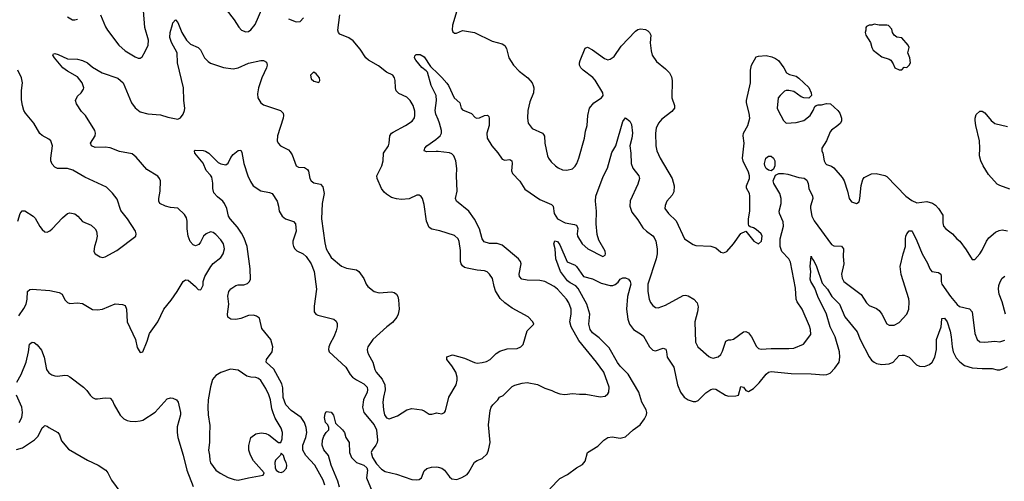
# Model space of a CAD drawing. Header units: inches. Extents: x 2134017 to 2292458, y 756222 to 916513.
# Tile 366 of 387: x 2266670 to 2274506, y 863882 to 867552. Entities that reach past the tile are written whole.
import ezdxf

# ---------------------------------------------------------------- set-up
doc = ezdxf.new("R2010")
doc.units = ezdxf.units.IN
doc.header["$MEASUREMENT"] = 0
doc.layers.add('C2866', color=7, linetype='Continuous')
doc.layers.add('C2876', color=7, linetype='Continuous')

msp = doc.modelspace()

# ---------------------------------------------------------------- linework, layer by layer
at = {"layer": 'C2866', "color": 5}
for points, elevation in [([(2267313.4, 867590), (2267354.3, 867494.3), (2267369.2, 867469.2), (2267460.3, 867350), (2267510, 867305.7), (2267590, 867256.3), (2267613.2, 867246.8), (2267630, 867246), (2267643.7, 867256.3), (2267670, 867298.8), (2267693.3, 867350), (2267694.3, 867390), (2267666.6, 867490), (2267648.7, 867728.7)], 280), ([(2268312.4, 867632.4), (2268378.4, 867550), (2268413.5, 867493.5), (2268436, 867470), (2268470, 867456.3), (2268490, 867459.1), (2268510, 867470.8), (2268544.9, 867515.1), (2268605.6, 867654.4)], 280), ([(2267050, 867575.2), (2267090, 867551.6), (2267110, 867550.3), (2267130, 867557.7)], 280), ([(2268810, 867559.3), (2268870, 867534.8), (2268902, 867538), (2268930, 867566)], 280), ([(2270000, 865875.7), (2269950, 865887), (2269930, 865901.1), (2269907.2, 865950), (2269890, 866082.7), (2269875, 866130), (2269865.2, 866145.2), (2269850, 866156.9), (2269830, 866158), (2269770, 866127.8), (2269710, 866123.5), (2269670, 866127.1), (2269630, 866139.7), (2269590, 866165.1), (2269570, 866181.3), (2269549.8, 866210), (2269515.1, 866290), (2269513.7, 866310), (2269553.5, 866390), (2269562.8, 866430), (2269564.7, 866490), (2269604.4, 866550), (2269610.8, 866570), (2269616.4, 866630), (2269628.3, 866650), (2269641.2, 866658.8), (2269741.6, 866710), (2269793.8, 866746.2), (2269811.3, 866771.3), (2269816, 866790), (2269814.2, 866825.8), (2269801.1, 866870), (2269778, 866910), (2269750, 866935.4), (2269686.5, 866966.5), (2269667.1, 866987.1), (2269660.4, 867010), (2269659.1, 867070), (2269653.7, 867090), (2269639.6, 867110), (2269590, 867135.4), (2269526, 867186), (2269445.4, 867230), (2269425.4, 867250), (2269379.1, 867319.1), (2269324.5, 867384.5), (2269290, 867407.1), (2269218, 867438), (2269207, 867450), (2269201.6, 867470), (2269218.3, 867590)], 260), ([(2266663.5, 865196.5), (2266704.1, 865255.9), (2266720.6, 865290), (2266730.5, 865330), (2266731.9, 865390), (2266750, 865405.6), (2266770.1, 865410.2), (2266910, 865400.2), (2266983.6, 865383.6), (2267007.2, 865370), (2267030, 865323.8), (2267050, 865303.7), (2267070, 865294.9), (2267130, 865300.3), (2267170, 865295.6), (2267250, 865248.3), (2267290, 865244.5), (2267329.8, 865250.2), (2267430, 865292.4), (2267488.4, 865288.4), (2267510, 865280.7), (2267521.3, 865250), (2267525.7, 865150), (2267591.8, 865010), (2267605.5, 864945.5), (2267630, 864904.7), (2267650, 864912), (2267685.1, 864994.9), (2267704.1, 865055.9), (2267770, 865150.4), (2267817.7, 865250), (2267876.8, 865323.2), (2267922.4, 865390), (2267970, 865471.3), (2267990, 865484.7), (2268010, 865481), (2268070.4, 865430.4), (2268090, 865407.7), (2268110, 865404), (2268115.1, 865410), (2268130, 865442), (2268131.1, 865470), (2268143.5, 865510), (2268191, 865589), (2268210, 865613.4), (2268270, 865662), (2268289.7, 865690.3), (2268300.5, 865730), (2268291.5, 865770), (2268270, 865802), (2268230, 865843.7), (2268210, 865860.9), (2268190, 865866.6), (2268154.8, 865850), (2268133.4, 865830), (2268110, 865782), (2268095.2, 865764.8), (2268070, 865753.2), (2268050, 865761.2), (2268027.7, 865787.7), (2268009.7, 865829.7), (2268002.7, 865890), (2268003.5, 865950), (2267997.4, 865977.4), (2267982.8, 866002.8), (2267930, 866053.3), (2267870, 866058.7), (2267830, 866068.3), (2267785.1, 866090), (2267778, 866110), (2267778.3, 866130), (2267787.4, 866190), (2267791.1, 866270), (2267784.2, 866290), (2267768.7, 866308.7), (2267681.3, 866361.3), (2267598.3, 866458.3), (2267564.9, 866484.9), (2267465.2, 866505.2), (2267390, 866533.3), (2267350, 866537.4), (2267270, 866535.6), (2267242.7, 866550), (2267234.5, 866570), (2267269.6, 866630), (2267273.3, 866650), (2267267.3, 866670), (2267192.7, 866790), (2267163.3, 866823.3), (2267123.3, 866883.3), (2267115.1, 866910), (2267130, 866944.7), (2267159, 866970), (2267179.3, 867000.7), (2267181.2, 867010), (2267167.3, 867050), (2267130, 867098.7), (2267050, 867143.5), (2267013.3, 867170), (2266946.9, 867250), (2266935.1, 867270), (2266940.5, 867279.5), (2266950, 867283), (2266975.6, 867275.6), (2267050, 867240.4), (2267130, 867238.7), (2267170, 867227.2), (2267209.2, 867209.2), (2267250, 867174.9), (2267326, 867130), (2267450, 867088.4), (2267492.6, 867050), (2267559.8, 866890), (2267590, 866851.6), (2267630, 866820.5), (2267690, 866803), (2267790, 866794.8), (2267850, 866776.5), (2267930, 866760.3), (2267950, 866772.4), (2267970, 866800.4), (2267982.7, 866830), (2267985.3, 866850), (2267976.5, 866910), (2267973.8, 867010), (2267926.5, 867210), (2267923.1, 867290), (2267878.2, 867370), (2267865, 867410), (2267867.6, 867450), (2267886.1, 867513.9), (2267890, 867526), (2267910, 867551.3), (2267930, 867530.8), (2267960.3, 867450), (2267997.4, 867390), (2268030, 867357.4), (2268090, 867330.4), (2268110, 867313.4), (2268140.5, 867250), (2268170, 867219.1), (2268190, 867206), (2268293.1, 867173.1), (2268370, 867160.3), (2268410, 867170.3), (2268490, 867205.3), (2268590, 867228.5), (2268610, 867228.4), (2268634.4, 867214.4), (2268638.7, 867190), (2268633.1, 867170), (2268598, 867090), (2268570.3, 867010), (2268562, 866962), (2268564.9, 866930), (2268588.4, 866890), (2268610, 866874), (2268746.8, 866830), (2268766.4, 866810), (2268770.3, 866790), (2268766.3, 866770), (2268721.6, 866630), (2268719.1, 866590), (2268727.3, 866570), (2268746, 866550), (2268810, 866517.1), (2268822.8, 866502.8), (2268837.8, 866477.8), (2268870, 866390.6), (2268890, 866380.4), (2268937, 866377), (2268959.9, 866359.9), (2268968.5, 866348.5), (2268979.3, 866290), (2268990.7, 866270), (2269010, 866255.5), (2269064.9, 866244.9), (2269083.7, 866223.7), (2269093.1, 866170), (2269078, 866090), (2269072, 865970), (2269097.7, 865777.7), (2269110.4, 865730), (2269130, 865694), (2269150, 865660.5), (2269230, 865593), (2269270, 865575.5), (2269350, 865564), (2269370, 865550.8), (2269410, 865494), (2269427, 865450), (2269440.4, 865430), (2269490, 865390.3), (2269530, 865379.6), (2269630, 865387.6), (2269650, 865382.6), (2269670, 865370.4), (2269680.3, 865350), (2269685.8, 865325.8), (2269689.3, 865250), (2269682.3, 865210), (2269672.5, 865187.5), (2269636.6, 865143.4), (2269592.8, 865110), (2269481.6, 865010), (2269442, 864950), (2269435.5, 864930), (2269437.1, 864910), (2269446, 864890), (2269480.3, 864830), (2269495.8, 864770), (2269506.2, 864750), (2269554.2, 864694.2), (2269574.8, 864650), (2269577.6, 864610), (2269564.3, 864550), (2269560.7, 864510), (2269564.9, 864450), (2269574, 864410), (2269590, 864386.4), (2269610, 864379.3), (2269677.5, 864402.5), (2269750, 864450.7), (2269790, 864460.7), (2269870, 864450.8), (2269890, 864442.8), (2269930, 864416), (2269950, 864414.8), (2269990, 864425.5), (2270000, 864423.6)], 260), ([(2270000, 866758.8), (2269981.9, 866801.9), (2269975.9, 866830), (2269988.3, 866910), (2269985.3, 866950), (2269945.1, 867030), (2269915.1, 867135.1), (2269906.1, 867146.1), (2269870, 867171.3), (2269822, 867230), (2269812, 867250), (2269815.1, 867264.9), (2269825.6, 867274.4), (2269856.4, 867276.4), (2269890, 867256.3), (2269938.9, 867178.9), (2270000, 867121.5)], 240), ([(2266654.6, 865950), (2266673.5, 866010), (2266690, 866033.4), (2266710, 866032.6), (2266778.7, 865990), (2266793.7, 865973.7), (2266830, 865908.7), (2266850, 865883.1), (2266870, 865866.4), (2266890, 865862.4), (2266910, 865872.2), (2266930, 865890.3), (2267010, 865977), (2267049.5, 866010), (2267070, 866016.5), (2267110, 866008.8), (2267133.7, 865990), (2267170, 865948.7), (2267239.3, 865919.3), (2267271.6, 865890), (2267282.3, 865870), (2267287.6, 865830), (2267279.5, 865790), (2267264.9, 865750), (2267261.3, 865710), (2267270.4, 865690.4), (2267310, 865665.5), (2267330, 865662.4), (2267350, 865666.4), (2267442.8, 865717.2), (2267594, 865830), (2267597.2, 865850), (2267592.3, 865870), (2267527, 865970), (2267475.6, 866035.6), (2267446.2, 866126.2), (2267410, 866174), (2267361.2, 866221.2), (2267190, 866300.7), (2267094.5, 866354.5), (2267050, 866369.6), (2266970, 866369.7), (2266950, 866380.7), (2266930, 866403.7), (2266919.1, 866430), (2266918, 866450), (2266930.9, 866550), (2266918, 866590), (2266902.8, 866602.8), (2266850, 866631.1), (2266830, 866648), (2266783.4, 866730), (2266715.4, 866810), (2266703.2, 866830), (2266691.4, 866870), (2266685.5, 866914.5), (2266683.6, 866990), (2266692.8, 867050), (2266683.5, 867090), (2266654.3, 867150)], 280), ([(2270000, 866503), (2269984.4, 866504.4), (2269910, 866500.7), (2269889.3, 866510), (2269894.5, 866530), (2269909.6, 866550), (2269981.4, 866598.6), (2270000, 866615.6)], 240), ([(2269099.4, 863850), (2269084.4, 863890), (2269019.9, 864010), (2268948, 864088), (2268924.3, 864130), (2268924.3, 864170), (2268947.5, 864230), (2268954.2, 864270), (2268950.4, 864310), (2268937.1, 864350), (2268910.3, 864390.3), (2268830, 864443.7), (2268788.6, 864488.6), (2268768, 864548), (2268764.3, 864624.3), (2268755.6, 864655.6), (2268692.3, 864772.3), (2268631.9, 864830), (2268633.5, 864850), (2268680.2, 864910), (2268683.9, 864950), (2268668.4, 865010), (2268596.5, 865096.5), (2268578.4, 865178.4), (2268556, 865196), (2268530, 865203.1), (2268490, 865199.8), (2268430, 865175.8), (2268390, 865167.6), (2268350, 865171.8), (2268327.7, 865187.7), (2268325.3, 865210), (2268335.6, 865290), (2268326.1, 865353.9), (2268333.5, 865390), (2268350, 865411.6), (2268390, 865438.3), (2268410, 865445.2), (2268455.2, 865444.8), (2268484.5, 865455.5), (2268498.5, 865470), (2268506.8, 865490), (2268503.7, 865570), (2268479.4, 865750), (2268455.8, 865815.8), (2268435.1, 865855.1), (2268403.1, 865903.1), (2268344.7, 865970), (2268333.3, 865990), (2268318.7, 866050), (2268300.7, 866090), (2268287, 866110), (2268244.2, 866144.2), (2268215.9, 866175.9), (2268206.6, 866210), (2268206.6, 866253.4), (2268199.3, 866299.3), (2268190, 866316), (2268154.3, 866354.3), (2268130.9, 866410.9), (2268064.5, 866490), (2268062, 866510), (2268065.6, 866514.4), (2268130, 866512.7), (2268150, 866506), (2268174.9, 866490), (2268250, 866417.1), (2268270, 866405.5), (2268310, 866397.3), (2268329.5, 866410.5), (2268350, 866456), (2268370, 866481), (2268410, 866512), (2268430, 866514), (2268437.3, 866497.3), (2268453.7, 866410), (2268487, 866310), (2268506.1, 866266.1), (2268528.5, 866230), (2268590, 866191.8), (2268658.7, 866178.7), (2268678.8, 866170), (2268718, 866110), (2268730.5, 866070), (2268734.8, 866030), (2268758.8, 865990), (2268786, 865970), (2268850, 865948.5), (2268865.7, 865930), (2268870.2, 865870), (2268844.9, 865790), (2268844, 865770), (2268849.2, 865749.2), (2268858.7, 865730), (2268875.3, 865715.3), (2268926.7, 865690), (2268950.2, 865670), (2268990, 865612), (2269014.7, 865550), (2269031.7, 865410), (2269013.4, 865273.4), (2269012.7, 865230), (2269027.3, 865210), (2269042, 865202), (2269171, 865170), (2269190, 865154.8), (2269197, 865137), (2269198, 865110), (2269190, 865077.2), (2269171.3, 865030), (2269141.2, 864978.8), (2269130.2, 864950), (2269127.7, 864930), (2269133.4, 864910), (2269266, 864790), (2269299.8, 864730), (2269317.8, 864710), (2269350, 864687.8), (2269410, 864658), (2269434.2, 864630), (2269439.2, 864610), (2269436.5, 864590), (2269406, 864530), (2269398.5, 864470), (2269409.6, 864429.6), (2269490, 864331), (2269508.5, 864290), (2269516.6, 864210), (2269513.9, 864190), (2269505.4, 864170), (2269474.2, 864130), (2269467.6, 864110), (2269479, 864070), (2269510, 864022), (2269550, 863979), (2269579.6, 863959.6), (2269670, 863938.4), (2269790, 863895.9), (2269827.6, 863892.4), (2269850, 863897), (2269867.3, 863910), (2269890, 863966), (2269910, 863984), (2269946.3, 863993.7), (2269983.5, 863996.5), (2270000, 863993.2)], 240), ([(2266646.5, 864670), (2266681.7, 864730), (2266721.5, 864830), (2266739.8, 864910), (2266747.3, 864972.7), (2266770, 864987.3), (2266784.5, 864984.5), (2266810, 864966.8), (2266844.9, 864924.9), (2266864.4, 864870), (2266884.9, 864770), (2266903.2, 864743.2), (2266927.3, 864727.3), (2266950, 864720.3), (2266970, 864718), (2267030, 864726), (2267050, 864723), (2267070, 864713), (2267178, 864630), (2267204.6, 864604.6), (2267230, 864567.7), (2267250, 864547.7), (2267270, 864537.3), (2267290, 864536.3), (2267350, 864546), (2267390, 864544), (2267410, 864522.8), (2267422.6, 864490), (2267468.6, 864408.6), (2267499.7, 864379.7), (2267525.6, 864365.6), (2267550, 864359), (2267590, 864357.3), (2267630, 864362), (2267650, 864369), (2267747.2, 864432.8), (2267843, 864537), (2267870, 864544.4), (2267890, 864543.1), (2267919.3, 864530), (2267932, 864510), (2267950.3, 864430), (2267950.3, 864410), (2267924.5, 864315.5), (2267923.2, 864270), (2267928.1, 864230), (2267970.2, 864090), (2267999.5, 863970), (2268050, 863841.3)], 240), ([(2266667.1, 864350), (2266686.8, 864390), (2266692.1, 864427.9), (2266688.2, 864470), (2266645.6, 864565.6)], 240), ([(2269215.5, 863835.5), (2269202.3, 863882.3), (2269147.9, 864010), (2269126.7, 864086.7), (2269090, 864132.3), (2269078, 864170), (2269080.4, 864210), (2269090, 864240.7), (2269110, 864270.8), (2269129.2, 864290), (2269129.3, 864310), (2269121.2, 864330), (2269105.1, 864350), (2269097, 864390), (2269100.9, 864419.1), (2269110, 864438), (2269150, 864432), (2269167.3, 864407.3), (2269183.9, 864343.9), (2269240.5, 864290), (2269254, 864270), (2269265.5, 864230), (2269292, 864190), (2269294.8, 864110), (2269310.9, 864070), (2269350, 864031.6), (2269410, 864011.3), (2269431.7, 863990), (2269438.8, 863970), (2269431.4, 863910), (2269435, 863895), (2269470, 863814.9)], 220), ([(2266645.2, 864134.8), (2266691.4, 864148.6), (2266789, 864211), (2266818, 864242), (2266850, 864306), (2266861.2, 864318.8), (2266870, 864326.8), (2266890, 864321), (2266901, 864310), (2266974.8, 864270), (2266988, 864250), (2267003.1, 864203.1), (2267058.3, 864138.3), (2267210.3, 864050.3), (2267294, 864010), (2267355.5, 863970), (2267372.7, 863950), (2267401.3, 863890), (2267476.4, 863790)], 220)]:
    msp.add_lwpolyline(points, dxfattribs=dict(at, elevation=elevation))
for points, elevation in [([(2269010, 867135.3), (2269006.4, 867133.6), (2268984.7, 867110), (2268990, 867082), (2269010, 867064.7), (2269050, 867054), (2269058, 867070), (2269055.3, 867090), (2269030, 867122)], 280), ([(2268347.5, 864772.5), (2268270, 864746.6), (2268230, 864722.7), (2268205.5, 864690), (2268187.7, 864632.3), (2268170.3, 864530), (2268167.8, 864470), (2268170.3, 864410.3), (2268184.7, 864324.7), (2268179.5, 864250), (2268181.3, 864190), (2268172.2, 864130), (2268180.3, 864090), (2268182.3, 864050), (2268190, 864028), (2268230.4, 863970), (2268265.5, 863945.5), (2268330, 863911.8), (2268376.3, 863896.3), (2268410, 863891.7), (2268490, 863909.1), (2268608, 863930), (2268615.3, 863950), (2268530, 864044.5), (2268506.6, 864090), (2268495.1, 864130), (2268493.4, 864166.6), (2268509.6, 864230), (2268550, 864259.5), (2268591.9, 864268.1), (2268630, 864261.6), (2268652.1, 864252.1), (2268730, 864191.3), (2268748.4, 864191.6), (2268759.5, 864220.5), (2268762, 864270), (2268750, 864304), (2268703.8, 864383.8), (2268686.3, 864426.3), (2268677.3, 864457.3), (2268666.4, 864530), (2268653.6, 864570), (2268630, 864619.6), (2268590, 864684.2), (2268570, 864700.4), (2268550, 864707.6), (2268509.8, 864709.8), (2268478.5, 864718.5), (2268410, 864766)], 260), ([(2268750, 864106), (2268744.7, 864090), (2268707.3, 864050), (2268700.7, 864030), (2268702.8, 863990), (2268710.9, 863970.9), (2268730, 863958), (2268750, 863951.3), (2268770, 863961), (2268794.5, 863985.5), (2268795.1, 864010), (2268792, 864030), (2268781.2, 864050), (2268770, 864088)], 260)]:
    msp.add_lwpolyline(points, close=True, dxfattribs=dict(at, elevation=elevation))
at = {"layer": 'C2876', "color": 5}
for points, elevation in [([(2270158.3, 867650), (2270114, 867510), (2270111, 867471), (2270116.9, 867456.9), (2270130, 867444.7), (2270145.4, 867445.4), (2270194.2, 867465.8), (2270290, 867449.2), (2270430, 867381.1), (2270510, 867361.3), (2270530, 867347.7), (2270544.4, 867324.4), (2270563.2, 867250), (2270599.6, 867190), (2270644.3, 867144.3), (2270715.3, 867090), (2270748.4, 867050), (2270757.1, 867030), (2270762.4, 867010), (2270758.4, 866970), (2270730, 866899), (2270714.3, 866830), (2270710.3, 866770.3), (2270716.4, 866730), (2270748.2, 866688.2), (2270830, 866650.4), (2270839, 866639), (2270845.5, 866625.5), (2270850.4, 866570), (2270870.3, 866470.3), (2270879.3, 866450), (2270900.9, 866420.9), (2270933.4, 866390), (2270954.4, 866374.4), (2270990, 866357.6), (2271025.1, 866354.9), (2271070, 866367.3), (2271091.5, 866388.5), (2271104.5, 866410), (2271120.7, 866450), (2271164.7, 866610), (2271172.8, 866667.2), (2271187.4, 866710), (2271192.1, 866790), (2271204.7, 866850), (2271239.5, 866890), (2271300.9, 866930), (2271313.3, 866950), (2271309.6, 866970), (2271250, 867071.3), (2271231.8, 867091.8), (2271153.6, 867150), (2271135.1, 867170), (2271125.1, 867190), (2271125.1, 867210), (2271131, 867229), (2271170, 867324.7), (2271190, 867334.8), (2271230, 867312.4), (2271323.6, 867243.6), (2271350, 867234.3), (2271370, 867237.4), (2271400.7, 867259.3), (2271457.6, 867342.4), (2271570, 867461.1), (2271590, 867474.3), (2271610, 867480.2), (2271650, 867474.3), (2271670, 867463.1), (2271683.1, 867450), (2271691.8, 867430), (2271688.2, 867368.2), (2271694.6, 867305.4), (2271703.1, 867270), (2271739.2, 867219.2), (2271810, 867162.3), (2271842.3, 867130), (2271858, 867098), (2271863.9, 867070), (2271858.9, 866930), (2271881.6, 866870), (2271882, 866850), (2271858.9, 866821.1), (2271780, 866760), (2271752.9, 866730), (2271736.1, 866690), (2271730.3, 866650.3), (2271731.5, 866550), (2271741.1, 866510), (2271767.2, 866450), (2271861.7, 866290), (2271878.3, 866230), (2271876.2, 866183.8), (2271862, 866158), (2271820.7, 866110), (2271805.8, 866074.2), (2271804.9, 866050), (2271834.4, 866010), (2271894, 865954), (2271960.7, 865810), (2272030, 865764), (2272050, 865756.3), (2272170, 865750.4), (2272210, 865738.4), (2272250, 865704.9), (2272270, 865697.3), (2272297.2, 865710), (2272349.6, 865770.4), (2272410, 865851), (2272450, 865872), (2272512, 865790), (2272550, 865771.3), (2272572.3, 865790), (2272578, 865830), (2272570, 865848.7), (2272530, 865885.2), (2272510, 865897.2), (2272484.7, 865904.7), (2272474, 865914), (2272469, 865929), (2272469.2, 865969.2), (2272481.6, 866030), (2272481.1, 866150), (2272478, 866170), (2272453.5, 866213.5), (2272454, 866230), (2272477.3, 866290), (2272477.8, 866310), (2272470, 866339.6), (2272427.3, 866427.3), (2272423.2, 866450), (2272434.8, 866570), (2272427.4, 866630), (2272431.1, 866650), (2272464.7, 866710), (2272481.1, 866770), (2272475.8, 866810), (2272453.3, 866890), (2272453.3, 866910), (2272485.6, 867050), (2272486, 867150), (2272494, 867190), (2272530, 867256), (2272550, 867262.8), (2272610, 867266.8), (2272656.8, 867256.8), (2272684.9, 867244.9), (2272707.7, 867227.7), (2272751.3, 867170), (2272772, 867130), (2272795.3, 867115.3), (2272850, 867102.8), (2272870, 867087.3), (2272950, 867013), (2272968, 866970), (2272970.5, 866949.5), (2272950, 866929.3), (2272910, 866931.8), (2272890, 866938.7), (2272830, 866981.6), (2272790, 866989.6), (2272770, 866989.5), (2272756.4, 866983.6), (2272722.8, 866950), (2272706.8, 866930), (2272699.1, 866850), (2272705.5, 866830), (2272748, 866750), (2272770, 866730.8), (2272850, 866734), (2272910, 866750.6), (2272960.9, 866790), (2272986, 866830), (2272999, 866861), (2273009, 866871), (2273025.2, 866874.8), (2273050, 866874.8), (2273090, 866886), (2273122, 866882), (2273182, 866830), (2273198, 866810), (2273210.8, 866770), (2273210, 866748), (2273201, 866730), (2273181, 866710), (2273130, 866674), (2273119, 866661), (2273090.4, 866590), (2273053.4, 866530), (2273054, 866510), (2273062, 866490), (2273072.2, 866430), (2273081.6, 866410), (2273090, 866401.6), (2273130, 866388.2), (2273150, 866374.9), (2273216.7, 866296.7), (2273230.5, 866270), (2273258.8, 866190), (2273270.8, 866130), (2273290, 866104), (2273330, 866091), (2273350, 866104.7), (2273357, 866130), (2273365.8, 866234.2), (2273378.9, 866281.1), (2273390, 866298.8), (2273450, 866326), (2273486, 866330), (2273554.4, 866314.4), (2273570, 866304.9), (2273721.6, 866150), (2273770, 866114.4), (2273810, 866097.1), (2273890, 866105.7), (2273933.6, 866093.6), (2273958.2, 866078.2), (2273983, 866050), (2274017.5, 865997.5), (2274017.1, 865937.1), (2274023, 865910), (2274040.7, 865890), (2274093.4, 865850), (2274127.3, 865810), (2274150.6, 865790), (2274201.3, 865721.3), (2274250, 865644.7), (2274270, 865644.7), (2274310, 865690.8), (2274330, 865718.8), (2274363.6, 865790), (2274382, 865818), (2274436.6, 865863.4), (2274463.9, 865876.1), (2274490, 865880.5), (2274530, 865873)], 260), ([(2270000, 867121.5), (2270030, 867093.4), (2270070, 867048.5), (2270083.6, 867030), (2270127.2, 866930), (2270172.1, 866892.1), (2270183.8, 866850), (2270194.4, 866834.4), (2270266, 866806), (2270293.7, 866773.7), (2270308.2, 866768.2), (2270330, 866772.7), (2270370.4, 866790.4), (2270392.2, 866792.2), (2270403, 866783), (2270406.9, 866766.9), (2270406.5, 866710), (2270387.2, 866650), (2270389.3, 866609.3), (2270427.8, 866550), (2270474.7, 866494.7), (2270510, 866442.3), (2270530, 866435.2), (2270570, 866440.3), (2270587.7, 866430), (2270590.3, 866410), (2270584.4, 866350), (2270591.5, 866330), (2270649.5, 866269.5), (2270690, 866206), (2270810, 866121.8), (2270903.6, 866083.6), (2270914.7, 866070), (2270924.3, 866010), (2270950.3, 865970), (2271010, 865937.8), (2271084.8, 865924.8), (2271097.6, 865917.6), (2271107.7, 865907.7), (2271111.6, 865891.5), (2271106, 865850), (2271108, 865830), (2271146.5, 865770), (2271190.5, 865730), (2271310, 865670.5), (2271330, 865678.8), (2271333.3, 865690), (2271330, 865711.8), (2271278.4, 865798.4), (2271265.5, 865845.5), (2271257.1, 865930), (2271260.3, 866030), (2271251.6, 866110), (2271255, 866150), (2271314.9, 866305.1), (2271348.4, 866371.6), (2271382.5, 866497.5), (2271413.3, 866550), (2271470, 866742.8), (2271490, 866770.7), (2271526.6, 866746.6), (2271538.7, 866718.7), (2271547.9, 866650), (2271542.6, 866610), (2271526.7, 866550), (2271534.3, 866490), (2271535.2, 866410), (2271550, 866370.4), (2271596.4, 866310), (2271602.4, 866290), (2271590, 866245.2), (2271528.5, 866111.5), (2271526.4, 866070), (2271542.6, 866022.6), (2271590, 865961.3), (2271630, 865897.7), (2271658.3, 865870), (2271710, 865832.7), (2271719.6, 865819.6), (2271731.8, 865790), (2271744, 865730), (2271743.7, 865690), (2271735.3, 865650), (2271669, 865449), (2271667.9, 865390), (2271678.7, 865330), (2271690, 865302.8), (2271710, 865278.8), (2271730, 865264), (2271750, 865262), (2271810, 865282.6), (2271950, 865358.7), (2271970, 865361.7), (2271990, 865356.9), (2272035.5, 865330), (2272060.4, 865300.4), (2272070.3, 865270), (2272064.9, 865230), (2272042, 865150), (2272048.3, 864988.3), (2272068, 864950), (2272154, 864874), (2272170, 864865.3), (2272190, 864861.7), (2272230, 864870.3), (2272250, 864888.8), (2272264.2, 864915.8), (2272290, 864997.3), (2272310, 865005.5), (2272330, 865005.5), (2272350, 865012.4), (2272430, 865070.4), (2272450, 865072.7), (2272470, 865062), (2272493.4, 865030), (2272534.4, 864954.4), (2272550, 864938), (2272570, 864931.3), (2272650, 864937.1), (2272790, 864936.5), (2272830, 864941.3), (2272907.8, 864972.2), (2272965.2, 865050), (2272963.7, 865090), (2272956.1, 865116.1), (2272898.4, 865250), (2272858.5, 865310), (2272850.6, 865330), (2272843.5, 865416.5), (2272804.3, 865624.3), (2272790.3, 865650.3), (2272735.8, 865710), (2272721.4, 865750), (2272721.5, 865810), (2272749.9, 865910), (2272744.7, 865944.7), (2272717.8, 866010), (2272714.2, 866030), (2272729.8, 866090), (2272730.4, 866130.4), (2272719.8, 866170), (2272672, 866250), (2272667.6, 866270), (2272685.2, 866314.8), (2272711.9, 866328.1), (2272749.7, 866330.3), (2272783.1, 866323.1), (2272870, 866297.8), (2272912, 866292), (2272935, 866275), (2272945.8, 866250), (2272951.4, 866210), (2272980.7, 866150), (2272982, 866130), (2272964.2, 866070), (2272963.5, 866050), (2272974.8, 865990), (2272991.7, 865951.7), (2273130, 865764.7), (2273150, 865753), (2273210.2, 865750.2), (2273227.2, 865730), (2273223.7, 865670), (2273227.8, 865610), (2273209.2, 865530), (2273216, 865496), (2273229, 865470), (2273366, 865366), (2273410, 865300.5), (2273430, 865280.4), (2273490, 865255.3), (2273510, 865239.3), (2273530.3, 865210), (2273570, 865134), (2273590, 865122), (2273630, 865123.8), (2273670, 865145.5), (2273729.6, 865210.4), (2273747.3, 865250), (2273749.7, 865310), (2273746.3, 865333.7), (2273686.2, 865526.2), (2273678.2, 865590), (2273700.7, 865690), (2273719.8, 865750), (2273719.1, 865810), (2273723.5, 865830), (2273731.2, 865848.8), (2273750, 865874), (2273770, 865874), (2273772.7, 865870), (2273810, 865793), (2273851.2, 865690), (2273895.9, 865616), (2273913.4, 865570), (2273930.2, 865550.2), (2273981.3, 865541.3), (2273999.6, 865530), (2274003.8, 865510), (2274002.5, 865470), (2274008.6, 865450), (2274076.6, 865350), (2274130, 865288.2), (2274150, 865272.9), (2274230, 865253.2), (2274249.1, 865230), (2274270, 865058), (2274290.4, 865010.4), (2274310.5, 864990.5), (2274350, 864988.5), (2274430, 864996), (2274470, 864990.3), (2274510, 865003.6)], 240), ([(2274550, 866204.5), (2274470, 866233.3), (2274450, 866245.1), (2274381, 866321), (2274338.9, 866390), (2274318.9, 866430), (2274308.4, 866468.5), (2274312.4, 866530), (2274308.2, 866590), (2274279.1, 866710), (2274274, 866750), (2274273.3, 866770), (2274282.7, 866797.3), (2274310, 866826), (2274330, 866824), (2274350, 866810.6), (2274400.4, 866750), (2274430, 866726), (2274530, 866703.2)], 260), ([(2270000, 866615.6), (2270015.6, 866630), (2270026, 866650), (2270026.6, 866670), (2270012.1, 866730), (2270000, 866758.8)], 240), ([(2270000, 863993.2), (2270030, 863987.2), (2270050.3, 863970), (2270090, 863916.4), (2270110, 863901.3), (2270150, 863896.4), (2270188.1, 863911.9), (2270230, 863936.3), (2270245.3, 863954.7), (2270290, 864033.4), (2270310, 864048.2), (2270350, 864062), (2270390, 864101), (2270402, 864130), (2270414, 864190), (2270400.5, 864330), (2270415.3, 864444.7), (2270422.9, 864470), (2270435.1, 864490), (2270475.3, 864530), (2270488.7, 864550), (2270516.6, 864563.4), (2270590, 864635.5), (2270610, 864645.5), (2270670, 864662.4), (2270710, 864666.7), (2270790, 864651.4), (2270850, 864622.6), (2270904.8, 864604.8), (2270931, 864590), (2270970, 864576.4), (2271007.2, 864572.8), (2271070, 864580.4), (2271125.8, 864574.2), (2271175.6, 864575.6), (2271290, 864553.4), (2271330, 864558.8), (2271350, 864576), (2271359.3, 864590), (2271360.7, 864630), (2271319.7, 864750), (2271260.4, 864830), (2271120.4, 865000.4), (2271059.9, 865110), (2271047.8, 865150), (2271060.2, 865210), (2271058, 865250), (2271039.6, 865299.6), (2271022, 865330), (2270950, 865410.6), (2270924, 865430), (2270850, 865469.8), (2270810, 865479.8), (2270710, 865480.9), (2270666.6, 865490), (2270647.4, 865510), (2270645.6, 865530), (2270661, 865610), (2270654.7, 865630), (2270639.7, 865650), (2270510, 865758.8), (2270470, 865772.9), (2270410, 865773.5), (2270367.2, 865787.2), (2270349.8, 865810), (2270329.8, 865890), (2270290, 865967), (2270244, 866030), (2270145.2, 866110), (2270139.3, 866130), (2270152.3, 866190), (2270145.6, 866310), (2270149.5, 866370), (2270141.2, 866430), (2270125.2, 866470), (2270110, 866485.2), (2270090, 866494.5), (2270000, 866503)], 240), ([(2270000, 864423.6), (2270030, 864418), (2270050, 864428.4), (2270057.8, 864442.2), (2270084.7, 864550), (2270144.4, 864650), (2270152.8, 864687.2), (2270152.7, 864710), (2270140.9, 864750), (2270110, 864800.7), (2270069.2, 864850), (2270069.2, 864870.8), (2270113.6, 864886.4), (2270210, 864861.3), (2270290, 864826), (2270310, 864822.4), (2270350, 864825.5), (2270384.7, 864835.3), (2270415.6, 864850), (2270462, 864898), (2270490, 864915.8), (2270550, 864934), (2270630, 864937.1), (2270657.2, 864950), (2270676, 864970), (2270710, 865078), (2270762, 865130), (2270754, 865150), (2270717.2, 865190), (2270590, 865258), (2270530, 865300.5), (2270494.3, 865334.3), (2270456.8, 865396.8), (2270445.4, 865430), (2270433.2, 865493.2), (2270410, 865529.5), (2270390, 865547.3), (2270370, 865556.3), (2270310, 865559.8), (2270230, 865577.3), (2270210, 865583.1), (2270194.9, 865594.9), (2270184, 865610), (2270178.9, 865630), (2270177.5, 865717.5), (2270167.8, 865787.8), (2270159.5, 865810), (2270130, 865835.1), (2270012.8, 865872.8), (2270000, 865875.7)], 260), ([(2270890, 863821), (2270970, 863904.7), (2271030, 863936), (2271102, 863990), (2271150, 864016), (2271170, 864042), (2271190, 864111), (2271270, 864161), (2271319, 864210), (2271349.8, 864230.2), (2271385.4, 864234.6), (2271450, 864223.7), (2271490, 864234.9), (2271551.3, 864290), (2271609.1, 864330.9), (2271642.6, 864377.4), (2271659.4, 864410), (2271661, 864430), (2271655, 864450), (2271620.8, 864510), (2271597.6, 864590), (2271513.3, 864733.3), (2271450, 864797.4), (2271427, 864827), (2271362.6, 864942.6), (2271282.9, 865022.9), (2271230, 865063.5), (2271211.2, 865090), (2271200.4, 865130), (2271207.7, 865210), (2271184.8, 865290), (2271115.7, 865415.7), (2271096.1, 865436.1), (2271050, 865459.9), (2271030, 865476.2), (2270975.3, 865550), (2270938, 865650), (2270932.7, 865730), (2270920.7, 865770), (2270930, 865793), (2270950, 865787.3), (2270970, 865762.8), (2271027.6, 865627.6), (2271090, 865599.6), (2271101.1, 865590), (2271157.3, 865510), (2271230, 865492.9), (2271297.4, 865457.4), (2271370, 865437.7), (2271390, 865439), (2271410, 865447.4), (2271433.5, 865466.5), (2271450, 865490.2), (2271470, 865500.7), (2271490, 865501), (2271514, 865490), (2271527.9, 865470), (2271532.9, 865450), (2271507.1, 865350), (2271498.8, 865250), (2271511, 865170), (2271522.6, 865130), (2271554.3, 865090), (2271619.5, 865050), (2271635.4, 865035.4), (2271683.2, 864950), (2271710, 864923.6), (2271730, 864918.7), (2271790, 864941.6), (2271811.7, 864931.7), (2271818.7, 864910), (2271822, 864870), (2271876.2, 864790), (2271905, 864650), (2271929.5, 864589.5), (2271957.6, 864550), (2271990, 864530.2), (2272030, 864515.2), (2272050, 864515.6), (2272070, 864524.2), (2272130, 864584.4), (2272170, 864613), (2272190, 864618), (2272210, 864614.9), (2272285.9, 864565.9), (2272310, 864559.5), (2272370, 864560.5), (2272390, 864567.3), (2272410, 864636.3), (2272430, 864630.4), (2272450, 864604), (2272470, 864595.3), (2272510, 864620.8), (2272555.4, 864664.6), (2272610, 864733.2), (2272630, 864750.2), (2272650, 864756.2), (2272810, 864737.7), (2272970, 864736.3), (2273070, 864727.1), (2273092.3, 864730), (2273118.9, 864741.1), (2273158.4, 864781.6), (2273190.5, 864830), (2273195.9, 864870), (2273193.1, 864910), (2273159.9, 865030), (2273120.2, 865110), (2273091.8, 865211.8), (2273021.4, 865350), (2272996.8, 865416.8), (2272966.9, 865470), (2272961.1, 865490), (2272967.2, 865550), (2272961, 865590), (2272970, 865671.3), (2272977.3, 865650), (2272990, 865634.8), (2273011.3, 865590), (2273056, 865456), (2273097.6, 865410), (2273133.8, 865350), (2273194.2, 865290), (2273237, 865190), (2273334.9, 865070), (2273358.9, 865010), (2273430, 864870.3), (2273450, 864844), (2273470, 864828.2), (2273490, 864818.8), (2273530, 864810.2), (2273590, 864816.5), (2273620.5, 864830), (2273670, 864881.3), (2273694, 864886), (2273710, 864885.2), (2273750, 864869), (2273808.2, 864808.2), (2273830, 864796.2), (2273870, 864793.4), (2273909.8, 864810.2), (2273931.3, 864830), (2273952.2, 864867.8), (2273966.5, 864930), (2273965.5, 865010), (2274002.4, 865110), (2274008.2, 865171.8), (2274010, 865176), (2274030, 865179.1), (2274052.2, 865150), (2274075.3, 865075.3), (2274083.9, 865030), (2274090.2, 864950), (2274099.8, 864910), (2274123.6, 864863.6), (2274151.7, 864831.7), (2274190, 864803.8), (2274250, 864784.2), (2274330, 864777.6), (2274410, 864778.2), (2274450, 864767.3), (2274470, 864767.6), (2274502.3, 864777.7), (2274530, 864793.8)], 220), ([(2274514.9, 865210), (2274488.2, 865308.2), (2274464, 865370), (2274458.7, 865410), (2274461.9, 865438.1), (2274471.7, 865468.3), (2274490, 865498), (2274510, 865512.7)], 240)]:
    msp.add_lwpolyline(points, dxfattribs=dict(at, elevation=elevation))
for points, elevation in [([(2273470, 867518), (2273451.6, 867508.4), (2273430, 867508), (2273410, 867498), (2273404.7, 867490), (2273404.7, 867470), (2273398, 867450), (2273404.7, 867430), (2273442, 867370), (2273451.3, 867330), (2273462, 867310), (2273530, 867258), (2273590, 867238), (2273602, 867230), (2273622, 867202), (2273634, 867170), (2273670, 867154), (2273690, 867154), (2273710, 867174), (2273730, 867172), (2273750, 867192), (2273759, 867210), (2273755.3, 867250), (2273738, 867290), (2273748.7, 867330), (2273742, 867350), (2273690, 867408.7), (2273650, 867414), (2273630, 867428.7), (2273615.3, 867450), (2273610, 867478), (2273585.2, 867505.2), (2273570, 867509.2), (2273510, 867508.7)], 280), ([(2272650, 866351.6), (2272630, 866356.3), (2272609.7, 866370), (2272600.5, 866390), (2272598.3, 866410), (2272608.2, 866450), (2272630, 866468.2), (2272650, 866466), (2272670.4, 866450), (2272679.5, 866430), (2272679.5, 866390), (2272670, 866362.7)], 240)]:
    msp.add_lwpolyline(points, close=True, dxfattribs=dict(at, elevation=elevation))

doc.saveas('drawing.dxf')
